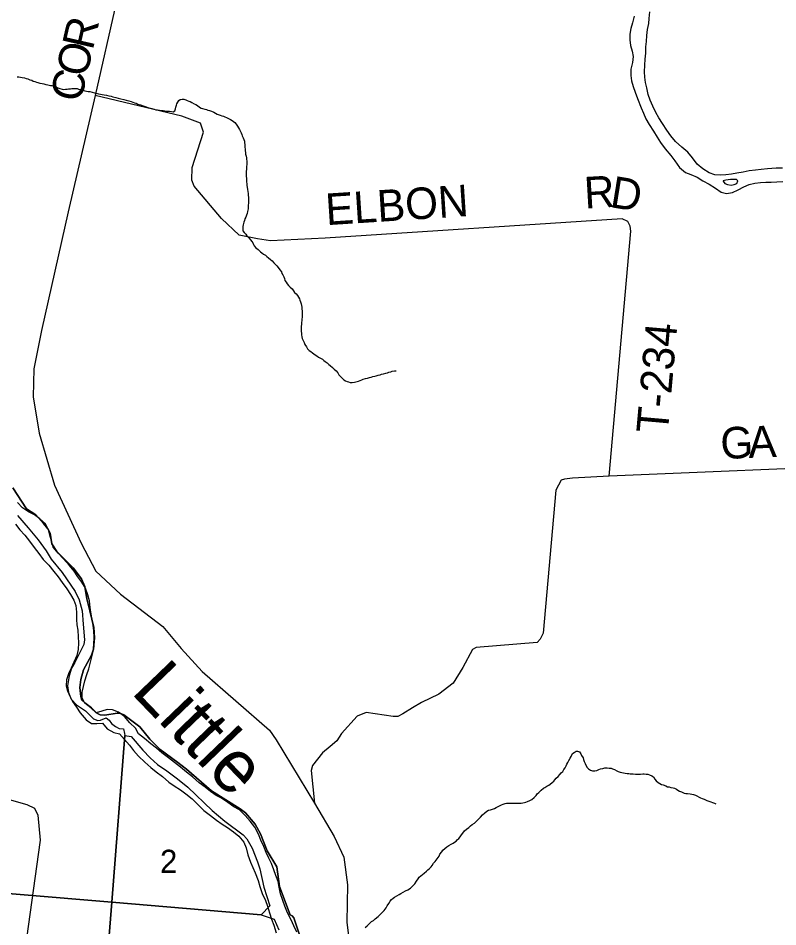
# Model space of a CAD drawing. Extents: x 0 to 1064, y 0 to 440.
# Drawn here: x 327.38 to 349.24, y 266.19 to 292.35 of the extents above; entities that cross this region are included whole.
import ezdxf

# ---------------------------------------------------------------- set-up
doc = ezdxf.new("R2010")
doc.units = 0
for name, color, linetype in [('GM_X_County_Road', 7, 'Continuous'), ('GM_X_County_Road_Text', 7, 'Continuous'), ('GM_X_Major_River', 7, 'Continuous'), ('GM_X_Major_River_Text', 7, 'Continuous'), ('GM_X_Minor_River', 7, 'Continuous'), ('GM_X_Section', 7, 'Continuous'), ('GM_X_Section_Text', 7, 'Continuous'), ('GM_X_Township', 7, 'Continuous'), ('GM_X_Township_Road', 7, 'Continuous'), ('GM_X_Township_Road_Text', 7, 'Continuous')]:
    doc.layers.add(name, color=color, linetype=linetype)

msp = doc.modelspace()

# ---------------------------------------------------------------- linework, layer by layer
at = {"layer": 'GM_X_County_Road'}
msp.add_lwpolyline([(330.204, 292.795), (329.594, 290.125), (328.825, 286.77), (328.055, 283.355), (327.835, 282.252), (327.812, 281.445), (327.982, 280.399), (328.43, 278.905), (329.199, 277.232), (329.614, 276.426), (330.322, 275.767), (331.548, 274.83), (332.074, 274.198), (332.673, 273.535), (334.612, 271.847), (334.809, 271.572), (335.909, 269.743), (336.48, 268.788), (336.758, 268.19), (336.857, 267.393), (336.844, 266.319), (336.998, 265.054)], dxfattribs=at)
at = {"layer": 'GM_X_Major_River'}
for points in [[(349.381, 288.032), (349.199, 288.034), (348.943, 288.008), (348.761, 287.993), (348.596, 287.971), (348.42, 287.949), (348.249, 287.916), (348.061, 287.882), (347.908, 287.854), (347.744, 287.839), (347.586, 287.829), (347.434, 287.837), (347.265, 287.895), (347.085, 288.007), (346.923, 288.149), (346.786, 288.327), (346.649, 288.493), (346.481, 288.635), (346.296, 288.802), (346.164, 288.961), (346.052, 289.127), (345.927, 289.317), (345.814, 289.476), (345.732, 289.635), (345.649, 289.813), (345.567, 289.99), (345.515, 290.154), (345.469, 290.343), (345.435, 290.495), (345.413, 290.647), (345.404, 290.805), (345.419, 290.993), (345.428, 291.169), (345.442, 291.345), (345.445, 291.521), (345.46, 291.678), (345.474, 291.848), (345.495, 292.023), (345.528, 292.193), (345.537, 292.344), (345.564, 292.532)], [(345.113, 292.406), (345.061, 292.212), (345.01, 292.049), (344.983, 291.892), (344.987, 291.728), (345.002, 291.558), (345.048, 291.399), (345.076, 291.241), (345.062, 291.072), (345.016, 290.884), (345.013, 290.702), (345.035, 290.544), (345.075, 290.386), (345.133, 290.215), (345.203, 290.038), (345.309, 289.769), (345.379, 289.611), (345.449, 289.446), (345.544, 289.286), (345.662, 289.097), (345.775, 288.919), (345.87, 288.766), (346.001, 288.588), (346.162, 288.397), (346.275, 288.238), (346.411, 288.053), (346.585, 287.905), (346.742, 287.848), (346.917, 287.767), (347.086, 287.667), (347.266, 287.567), (347.447, 287.455), (347.609, 287.337), (347.766, 287.298), (347.937, 287.326), (348.102, 287.408), (348.261, 287.497), (348.414, 287.561), (348.585, 287.601), (348.743, 287.617), (348.901, 287.626), (349.053, 287.63), (349.211, 287.64), (349.387, 287.649)], [(348.052, 287.706), (347.882, 287.703), (347.748, 287.681), (347.669, 287.664), (347.674, 287.652)], [(347.674, 287.652), (347.716, 287.584), (347.794, 287.559), (347.897, 287.545), (347.989, 287.556), (348.062, 287.585), (348.094, 287.669), (348.052, 287.706)], [(329.542, 274.872), (329.514, 275.036), (329.486, 275.188), (329.458, 275.383), (329.431, 275.571), (329.391, 275.742), (329.321, 275.937), (329.215, 276.114), (329.096, 276.268), (328.989, 276.427), (328.846, 276.599), (328.685, 276.784), (328.529, 276.95), (328.392, 277.116), (328.346, 277.275), (328.306, 277.427), (328.26, 277.585), (328.172, 277.787), (328.004, 277.929), (327.848, 278.053), (327.68, 278.14), (327.511, 278.246), (327.362, 278.406)], [(327.303, 277.782), (327.434, 277.616), (327.572, 277.463), (327.709, 277.291), (327.846, 277.106), (327.977, 276.935), (328.101, 276.763), (328.263, 276.596), (328.412, 276.418), (328.531, 276.265), (328.65, 276.105), (328.781, 275.921), (328.887, 275.755), (328.982, 275.596), (329.04, 275.438), (329.056, 275.249), (329.064, 275.037), (329.074, 274.879), (329.096, 274.727), (329.111, 274.539), (329.115, 274.363), (329.112, 274.168), (329.067, 273.999), (328.985, 273.806), (328.909, 273.638), (328.834, 273.469), (328.776, 273.294), (328.761, 273.13), (328.802, 272.978), (328.872, 272.825), (328.949, 272.672), (329.062, 272.507), (329.168, 272.353), (329.335, 272.151), (329.491, 272.039), (329.649, 272.037), (329.807, 272.046), (329.945, 271.892), (330.137, 271.786), (330.295, 271.741), (330.444, 271.581), (330.581, 271.421), (330.7, 271.268), (330.849, 271.096), (331.029, 270.929), (331.197, 270.775), (331.353, 270.651), (331.533, 270.515), (331.718, 270.354), (331.875, 270.242), (332.055, 270.136), (332.211, 270.013), (332.385, 269.87), (332.559, 269.704), (332.726, 269.537), (332.912, 269.395)], [(335.398, 266.031), (335.316, 266.215), (335.234, 266.386), (335.134, 266.594), (335.052, 266.783), (334.994, 266.948), (334.93, 267.137), (334.89, 267.332), (334.862, 267.496), (334.798, 267.667), (334.74, 267.832), (334.67, 268.015), (334.599, 268.167), (334.523, 268.326), (334.447, 268.497), (334.365, 268.681), (334.3, 268.858), (334.188, 269.054), (334.057, 269.226), (333.914, 269.392), (333.753, 269.552), (333.59, 269.645), (333.416, 269.763), (333.235, 269.888), (333.079, 269.969), (332.917, 270.081), (332.761, 270.21), (332.593, 270.334), (332.395, 270.501), (332.227, 270.637), (332.053, 270.786), (331.879, 270.916), (331.705, 271.052), (331.519, 271.194), (331.363, 271.33), (331.195, 271.46), (331.015, 271.609), (330.841, 271.739), (330.759, 271.91), (330.597, 272.064), (330.442, 272.243), (330.268, 272.367), (330.099, 272.436), (329.941, 272.445), (329.789, 272.392), (329.63, 272.352), (329.468, 272.488), (329.3, 272.624), (329.224, 272.777), (329.226, 272.947), (329.259, 273.104), (329.298, 273.274), (329.362, 273.455), (329.413, 273.612), (329.458, 273.769), (329.503, 273.962), (329.536, 274.125), (329.557, 274.313), (329.566, 274.513), (329.563, 274.707), (329.542, 274.872)], [(332.912, 269.395), (333.092, 269.259), (333.248, 269.147), (333.405, 269.042), (333.579, 268.924), (333.735, 268.794), (333.878, 268.628), (333.942, 268.463), (333.987, 268.256), (334.063, 268.048), (334.134, 267.896), (334.204, 267.737), (334.292, 267.523), (334.338, 267.346), (334.407, 267.145), (334.496, 266.949), (334.56, 266.779), (334.611, 266.59), (334.675, 266.407), (334.739, 266.23), (334.809, 266.01)]]:
    msp.add_lwpolyline(points, dxfattribs=at)
at = {"layer": 'GM_X_Minor_River'}
for points in [[(327.353, 290.662), (327.396, 290.655), (327.451, 290.648), (327.493, 290.641), (327.566, 290.628), (327.615, 290.615), (327.663, 290.602), (327.718, 290.576), (327.772, 290.563), (327.814, 290.538), (327.857, 290.525), (327.905, 290.506), (327.948, 290.499), (328.008, 290.48), (328.075, 290.466), (328.124, 290.459), (328.178, 290.44), (328.239, 290.433), (328.312, 290.413), (328.354, 290.406), (328.397, 290.393), (328.469, 290.368), (328.524, 290.342), (328.578, 290.323), (328.651, 290.304), (328.693, 290.297), (328.748, 290.302), (328.791, 290.301), (328.834, 290.312), (328.883, 290.318), (328.926, 290.323), (328.981, 290.328), (329.036, 290.327), (329.078, 290.32), (329.121, 290.307), (329.187, 290.294), (329.242, 290.275), (329.303, 290.261), (329.351, 290.248), (329.394, 290.241), (329.442, 290.234), (329.509, 290.221), (329.576, 290.201), (329.63, 290.194), (329.697, 290.175), (329.752, 290.162), (329.8, 290.155), (329.855, 290.142), (329.928, 290.128), (329.989, 290.115), (330.061, 290.101), (330.104, 290.088), (330.189, 290.069), (330.262, 290.049), (330.334, 290.023), (330.419, 290.003), (330.492, 289.984), (330.565, 289.964), (330.631, 289.945), (330.734, 289.912), (330.777, 289.9), (330.825, 289.874), (330.898, 289.855), (330.976, 289.823), (331.037, 289.803), (331.109, 289.778), (331.176, 289.758), (331.231, 289.745), (331.297, 289.726), (331.34, 289.713), (331.395, 289.706), (331.449, 289.699), (331.504, 289.691), (331.553, 289.691), (331.601, 289.684), (331.656, 289.676), (331.699, 289.676), (331.741, 289.669), (331.79, 289.662), (331.845, 289.655), (331.894, 289.684), (331.908, 289.739), (331.921, 289.787), (331.941, 289.842), (331.948, 289.884), (331.973, 289.932), (332.005, 289.981), (332.048, 290.01), (332.097, 290.015), (332.152, 290.014), (332.206, 289.995), (332.249, 289.982), (332.291, 289.963), (332.333, 289.95), (332.376, 289.925), (332.448, 289.881), (332.49, 289.862), (332.544, 289.831)], [(332.544, 289.831), (332.598, 289.787), (332.646, 289.762), (332.689, 289.749), (332.749, 289.73), (332.798, 289.723), (332.84, 289.704), (332.889, 289.69), (332.943, 289.671), (333.01, 289.64), (333.058, 289.614), (333.112, 289.589), (333.191, 289.557), (333.245, 289.538), (333.288, 289.525), (333.33, 289.506), (333.378, 289.487), (333.439, 289.461), (333.493, 289.43), (333.541, 289.405), (333.613, 289.342), (333.655, 289.299), (333.696, 289.244), (333.725, 289.194), (333.755, 289.145), (333.784, 289.09), (333.795, 289.047), (333.819, 289.004), (333.83, 288.961), (333.859, 288.9), (333.876, 288.857), (333.894, 288.808), (333.899, 288.765), (333.909, 288.698), (333.908, 288.631), (333.913, 288.576), (333.918, 288.527), (333.923, 288.479), (333.928, 288.43), (333.939, 288.375), (333.95, 288.332), (333.955, 288.289), (333.96, 288.235), (333.965, 288.192), (333.964, 288.131), (333.957, 288.082), (333.95, 288.04), (333.949, 287.997), (333.941, 287.937), (333.94, 287.888), (333.939, 287.833), (333.944, 287.791), (333.949, 287.742), (333.954, 287.699), (333.953, 287.638), (333.958, 287.583), (333.962, 287.528), (333.967, 287.48), (333.978, 287.419), (333.989, 287.358), (334, 287.303), (334.005, 287.248), (334.01, 287.187), (334.008, 287.132), (334.007, 287.065), (334.006, 287.023), (334.005, 286.968), (334.003, 286.907), (333.996, 286.864), (333.989, 286.822), (333.982, 286.779), (333.969, 286.725), (333.949, 286.677), (333.93, 286.622), (333.904, 286.568), (333.891, 286.526), (333.871, 286.471), (333.858, 286.398), (333.85, 286.35), (333.843, 286.283), (333.848, 286.228), (333.883, 286.179), (333.931, 286.129), (333.966, 286.08), (334.02, 286.024), (334.068, 285.968), (334.103, 285.919), (334.133, 285.876), (334.156, 285.833), (334.173, 285.79), (334.221, 285.74), (334.287, 285.684), (334.353, 285.622), (334.395, 285.591), (334.442, 285.554), (334.497, 285.522), (334.539, 285.485), (334.586, 285.448), (334.646, 285.398), (334.688, 285.361), (334.742, 285.305)], [(334.742, 285.305), (334.79, 285.261), (334.825, 285.218), (334.867, 285.169), (334.908, 285.107), (334.956, 285.045), (334.973, 285.002), (335.002, 284.959), (335.026, 284.904), (335.043, 284.849), (335.06, 284.8), (335.095, 284.745), (335.125, 284.701), (335.16, 284.652), (335.208, 284.603), (335.262, 284.553), (335.303, 284.503), (335.333, 284.448), (335.381, 284.411), (335.416, 284.361), (335.451, 284.312), (335.475, 284.269), (335.486, 284.226), (335.503, 284.177), (335.521, 284.128), (335.532, 284.079), (335.543, 284.024), (335.548, 283.982), (335.552, 283.915), (335.557, 283.872), (335.556, 283.823), (335.555, 283.775), (335.554, 283.732), (335.547, 283.689), (335.54, 283.641), (335.533, 283.586), (335.531, 283.531), (335.524, 283.483), (335.523, 283.428), (335.528, 283.385), (335.527, 283.325), (335.532, 283.282), (335.531, 283.233), (335.548, 283.172), (335.559, 283.123), (335.582, 283.068), (335.611, 283.007), (335.628, 282.952), (335.675, 282.884), (335.705, 282.828), (335.758, 282.779), (335.807, 282.747), (335.848, 282.71), (335.927, 282.66), (335.975, 282.629), (336.029, 282.591), (336.083, 282.56), (336.137, 282.528), (336.179, 282.497), (336.221, 282.466), (336.275, 282.422), (336.317, 282.379), (336.359, 282.348), (336.425, 282.292), (336.478, 282.242), (336.532, 282.192), (336.58, 282.137), (336.609, 282.081), (336.651, 282.038), (336.698, 281.989), (336.758, 281.933), (336.8, 281.908), (336.849, 281.888), (336.891, 281.875), (336.94, 281.862), (336.994, 281.861), (337.056, 281.866), (337.099, 281.878), (337.172, 281.901), (337.228, 281.918), (337.271, 281.935), (337.314, 281.953), (337.381, 281.976), (337.437, 281.987), (337.492, 282.004), (337.541, 282.016), (337.59, 282.033), (337.645, 282.044), (337.688, 282.05), (337.743, 282.067), (337.798, 282.078), (337.842, 282.095), (337.897, 282.113), (337.958, 282.124), (338.007, 282.141), (338.05, 282.153), (338.106, 282.17), (338.148, 282.181), (338.21, 282.192), (338.259, 282.197)], [(340.808, 269.467), (340.864, 269.514), (340.914, 269.544), (340.975, 269.555), (341.03, 269.578), (341.092, 269.595), (341.141, 269.619), (341.191, 269.648), (341.295, 269.695), (341.339, 269.719), (341.394, 269.736), (341.437, 269.747), (341.504, 269.752), (341.553, 269.751), (341.602, 269.75), (341.675, 269.749), (341.748, 269.748), (341.791, 269.747), (341.858, 269.752), (341.907, 269.757), (341.95, 269.762), (341.993, 269.78), (342.036, 269.797), (342.11, 269.826), (342.165, 269.856), (342.227, 269.909), (342.284, 269.969), (342.321, 270.017), (342.365, 270.053), (342.433, 270.125), (342.496, 270.178), (342.539, 270.196), (342.595, 270.237), (342.65, 270.267), (342.693, 270.29), (342.749, 270.338), (342.793, 270.38), (342.825, 270.422), (342.868, 270.464), (342.924, 270.517), (342.974, 270.571), (343.012, 270.619), (343.056, 270.661), (343.087, 270.715), (343.119, 270.769), (343.151, 270.824), (343.17, 270.872), (343.196, 270.92), (343.227, 270.974), (343.266, 271.047), (343.291, 271.095), (343.336, 271.173), (343.385, 271.209), (343.435, 271.244), (343.477, 271.244), (343.532, 271.224), (343.573, 271.169), (343.597, 271.12), (343.638, 271.052), (343.649, 271.009), (343.672, 270.948), (343.695, 270.893), (343.718, 270.838), (343.76, 270.776), (343.795, 270.733), (343.849, 270.695), (343.91, 270.676), (343.977, 270.675), (344.032, 270.692), (344.094, 270.715), (344.143, 270.732), (344.211, 270.749), (344.266, 270.761), (344.333, 270.765), (344.388, 270.758), (344.442, 270.751), (344.485, 270.732), (344.545, 270.713), (344.606, 270.681), (344.648, 270.662), (344.708, 270.643), (344.751, 270.63), (344.805, 270.617), (344.848, 270.61), (344.909, 270.603), (344.951, 270.602), (344.994, 270.595), (345.037, 270.594), (345.079, 270.593), (345.146, 270.586), (345.195, 270.585), (345.244, 270.578), (345.287, 270.584), (345.354, 270.588), (345.397, 270.594), (345.451, 270.587), (345.5, 270.586), (345.548, 270.561), (345.621, 270.535), (345.663, 270.504), (345.704, 270.442)], [(345.704, 270.442), (345.74, 270.393), (345.8, 270.343), (345.848, 270.312), (345.896, 270.286), (345.945, 270.273), (346.017, 270.248), (346.071, 270.222), (346.114, 270.215), (346.163, 270.202), (346.229, 270.189), (346.272, 270.176), (346.326, 270.151), (346.368, 270.126), (346.416, 270.094), (346.471, 270.069), (346.543, 270.037), (346.598, 270.024), (346.647, 270.023), (346.72, 270.016), (346.768, 270.009), (346.817, 269.996), (346.871, 269.982), (346.914, 269.963), (346.98, 269.92), (347.022, 269.901), (347.07, 269.881), (347.119, 269.862), (347.161, 269.843), (347.203, 269.824), (347.258, 269.805), (347.318, 269.786), (347.367, 269.766), (347.421, 269.747), (347.463, 269.728)], [(337.366, 266.164), (337.423, 266.217), (337.472, 266.265), (337.516, 266.301), (337.553, 266.343), (337.609, 266.372), (337.653, 266.42), (337.74, 266.486), (337.802, 266.545), (337.846, 266.593), (337.914, 266.659), (337.971, 266.737), (337.997, 266.791), (338.047, 266.863), (338.085, 266.924), (338.123, 266.972), (338.172, 267.013), (338.216, 267.043), (338.278, 267.078), (338.346, 267.12), (338.389, 267.149), (338.463, 267.184), (338.531, 267.22), (338.599, 267.255), (338.673, 267.302), (338.742, 267.368), (338.792, 267.428), (338.842, 267.506), (338.893, 267.566), (338.924, 267.62), (338.974, 267.656), (339.018, 267.698), (339.067, 267.733), (339.129, 267.787), (339.167, 267.829), (339.223, 267.864), (339.266, 267.912), (339.292, 267.954), (339.336, 268.021), (339.38, 268.068), (339.442, 268.146), (339.493, 268.225), (339.519, 268.279), (339.569, 268.345), (339.607, 268.393), (339.657, 268.441), (339.719, 268.488), (339.774, 268.524), (339.842, 268.565), (339.898, 268.595), (339.941, 268.624), (339.985, 268.654), (340.016, 268.696), (340.06, 268.732), (340.097, 268.78), (340.141, 268.834), (340.179, 268.888), (340.229, 268.954), (340.279, 268.995), (340.347, 269.049), (340.397, 269.091), (340.447, 269.132), (340.515, 269.174), (340.565, 269.221), (340.621, 269.281), (340.683, 269.347), (340.746, 269.407), (340.808, 269.467)]]:
    msp.add_lwpolyline(points, dxfattribs=at)
at = {"layer": 'GM_X_Section'}
for points in [[(327.366, 278.034), (327.674, 277.671), (327.959, 277.327), (328.184, 277.014), (328.331, 276.769), (328.646, 276.388), (329.024, 275.842), (329.135, 275.604), (329.22, 275.281), (329.25, 274.899), (329.291, 274.45), (329.27, 274.317), (329.013, 273.8), (328.913, 273.632), (328.849, 273.415), (328.801, 273.125), (328.834, 272.931), (328.91, 272.742), (329.064, 272.581), (329.316, 272.401), (329.548, 272.173), (329.674, 272.123), (329.747, 272.139), (329.912, 272.203), (330.002, 272.141), (330.067, 272.037), (330.186, 271.95), (330.289, 271.9), (330.416, 271.891), (330.439, 271.756), (330.449, 271.697), (330.081, 266.899), (313.894, 268.25)], [(328.44, 246.351), (330.081, 266.899), (334.37, 266.533), (334.75, 266.406), (334.884, 266.1)]]:
    msp.add_lwpolyline(points, dxfattribs=at)
for points in [[(330.081, 266.899), (330.449, 271.697), (330.63, 271.664), (330.968, 271.27), (331.183, 271.048), (331.392, 270.863), (331.661, 270.676), (331.966, 270.447), (332.265, 270.205), (332.962, 269.539), (333.332, 269.229), (333.859, 268.839), (333.966, 268.722), (334.112, 268.452), (334.269, 268.062), (334.338, 267.855), (334.45, 267.326), (334.623, 266.796), (334.37, 266.533)], [(313.894, 268.25), (330.081, 266.899), (328.44, 246.351), (325.578, 246.6), (312.147, 247.8)]]:
    msp.add_lwpolyline(points, close=True, dxfattribs=at)
at = {"layer": 'GM_X_Township'}
for points in [[(327.228, 278.829), (327.619, 278.219), (327.886, 278.046), (328.113, 277.797), (328.232, 277.649), (328.299, 277.519), (328.346, 277.212), (328.496, 276.989), (328.968, 276.52), (329.205, 276.207), (329.297, 275.987), (329.356, 275.627), (329.443, 275.285), (329.563, 274.804), (329.578, 274.512), (329.549, 274.184), (329.494, 274.006), (329.26, 273.589), (329.181, 273.311), (329.154, 273.075), (329.183, 272.815), (329.215, 272.711), (329.3, 272.634), (329.495, 272.492), (329.648, 272.335), (329.741, 272.292), (329.879, 272.28), (330.229, 272.34), (330.306, 272.339), (330.423, 272.288), (330.88, 271.949), (331.171, 271.593), (331.467, 271.289), (331.977, 270.914), (332.225, 270.731), (332.942, 270.101), (333.768, 269.588), (333.925, 269.466), (334.201, 269.146), (334.351, 268.868), (334.545, 268.375), (334.826, 267.917), (334.902, 267.352), (335.212, 266.534), (335.27, 266.5), (335.313, 266.446), (335.641, 265.466)], [(335.641, 265.466), (335.313, 266.446), (335.27, 266.5), (335.212, 266.534), (334.902, 267.352), (334.826, 267.917), (334.545, 268.375), (334.351, 268.868), (334.201, 269.146), (333.925, 269.466), (333.768, 269.588), (332.942, 270.101), (332.225, 270.731), (331.977, 270.914), (331.467, 271.289), (331.171, 271.593), (330.88, 271.949), (330.423, 272.288), (330.306, 272.339), (330.229, 272.34), (329.879, 272.28), (329.741, 272.292), (329.648, 272.335), (329.495, 272.492), (329.3, 272.634), (329.215, 272.711), (329.183, 272.815), (329.154, 273.075), (329.181, 273.311), (329.26, 273.589), (329.494, 274.006), (329.549, 274.184), (329.578, 274.512), (329.563, 274.804), (329.443, 275.285), (329.356, 275.627), (329.297, 275.987), (329.205, 276.207), (328.968, 276.52), (328.496, 276.989), (328.346, 277.212), (328.299, 277.519), (328.232, 277.649), (328.113, 277.797), (327.886, 278.046), (327.619, 278.219), (327.228, 278.829)]]:
    msp.add_lwpolyline(points, dxfattribs=at)
at = {"layer": 'GM_X_Township_Road'}
for points in [[(344.388, 279.167), (345.015, 286.215), (344.998, 286.361), (344.927, 286.49), (344.764, 286.571), (336.219, 286.019), (334.646, 285.94), (334.271, 286), (333.744, 286.097), (333.234, 286.577), (332.451, 287.515), (332.38, 287.68), (332.391, 288.051), (332.713, 289.067), (332.625, 289.323), (332.087, 289.53), (329.594, 290.125)], [(352.208, 279.485), (344.388, 279.167), (343.337, 279.101), (343.1, 279.074), (343.003, 279.05), (342.853, 278.761), (342.487, 274.642), (342.406, 274.467), (342.32, 274.377), (340.558, 274.234), (340.46, 274.169), (340.175, 273.656), (339.896, 273.204), (339.492, 272.881), (338.985, 272.644), (338.729, 272.496), (338.453, 272.317), (338.307, 272.246), (338.173, 272.247), (337.392, 272.36), (337.136, 272.248), (336.686, 271.749), (336.55, 271.538), (336.36, 271.377), (336.139, 271.197), (335.991, 271.011), (335.856, 270.836), (335.812, 270.691), (335.909, 269.743)], [(314.203, 270.925), (321.865, 270.203), (322.001, 270.185), (322.203, 270.235), (322.726, 270.555), (322.879, 270.587), (323.072, 270.576), (325.068, 270.391), (325.904, 270.196), (327.633, 269.712), (327.85, 269.608), (327.949, 269.406), (328.014, 268.683), (327.578, 265.504), (327.46, 264.176), (327.48, 263.943), (327.693, 263.694), (328.214, 263.47), (328.789, 263.183), (329.205, 262.732)]]:
    msp.add_lwpolyline(points, dxfattribs=at)

# ---------------------------------------------------------------- texts
at = {"layer": 'GM_X_County_Road_Text'}
for s, rotation, p in [('R', 77.1054, (329.526, 291.404)), ('O', 77.1168, (329.347, 290.624)), ('C', 77.1177, (329.181, 289.896))]:
    msp.add_text(s, height=0.909, rotation=rotation, dxfattribs=at).set_placement(p)
at = {"layer": 'GM_X_Major_River_Text'}
msp.add_text('Little', height=1.515, rotation=313.8949, dxfattribs=at).set_placement((330.599, 272.936))
at = {"layer": 'GM_X_Section_Text'}
msp.add_text('2', height=0.67, rotation=0, dxfattribs=at).set_placement((331.463, 267.736))
at = {"layer": 'GM_X_Township_Road_Text'}
for s, height, rotation, p in [('R', 0.909, 3.292, (343.692, 286.866)), ('D', 0.909, 350.8545, (344.385, 286.912)), ('ELBON', 0.9091, 3.7049, (336.253, 286.387)), ('T-234', 0.9091, 84.9334, (346.074, 280.37)), ('G', 0.909, 2.332, (347.608, 279.654)), ('A', 0.909, 2.3283, (348.408, 279.686))]:
    msp.add_text(s, height=height, rotation=rotation, dxfattribs=at).set_placement(p)

doc.saveas('drawing.dxf')
